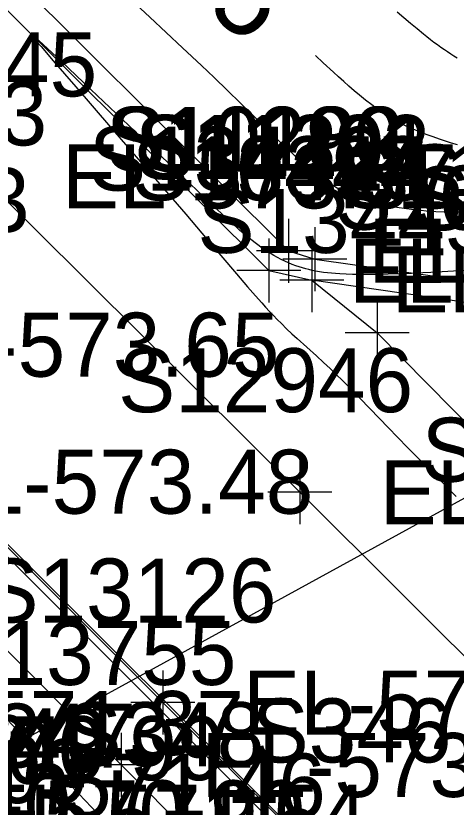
# Model space of a CAD drawing. Extents: x 1729869 to 1735532, y 648588 to 653771.
# Drawn here: x 1730989.58 to 1731017.11, y 652263.42 to 652312.88 of the extents above; entities that cross this region are included whole.
import ezdxf

# ---------------------------------------------------------------- set-up
doc = ezdxf.new("R2010")
doc.units = 0
for name, color, linetype in [('SURVEY - CENTERLINE - Preliminary', 7, 'Continuous'), ('SURVEY - CONTOURS - Index with Text', 7, 'Continuous'), ('SURVEY - CONTOURS - Intermediate with optional Text', 7, 'Continuous'), ('SURVEY - DRAINAGE - Area Shapes', 7, 'Continuous'), ('SURVEY - DRAINAGE - Pipes and Culverts', 7, 'Continuous'), ('SURVEY - DRAINAGE - Pipes and Culverts - Points - Locators', 7, 'Continuous'), ('SURVEY - DRAINAGE - Pipes and Culverts - Points - Numbers', 7, 'Continuous'), ('SURVEY - DRAINAGE - Storm Sewer', 7, 'Continuous'), ('SURVEY - DRAINAGE - Storm Sewer - Points - Numbers', 7, 'Continuous'), ('SURVEY - DTM - Breaklines', 7, 'Continuous'), ('SURVEY - DTM - Breaklines - Points - Elevations', 7, 'Continuous'), ('SURVEY - DTM - Breaklines - Points - Locators', 7, 'Continuous'), ('SURVEY - DTM - Breaklines - Points - Numbers', 7, 'Continuous'), ('SURVEY - TRANSPORTATION - Features', 7, 'Continuous'), ('SURVEY - TRANSPORTATION - Features - Points - Elevations', 7, 'Continuous'), ('SURVEY - TRANSPORTATION - Features - Points - Locators', 7, 'Continuous'), ('SURVEY - TRANSPORTATION - Features - Points - Numbers', 7, 'Continuous'), ('SURVEY - TRANSPORTATION - Roads', 7, 'Continuous'), ('SURVEY - TRANSPORTATION - Roads - Points - Elevations', 7, 'Continuous'), ('SURVEY - TRANSPORTATION - Roads - Points - Locators', 7, 'Continuous'), ('SURVEY - TRANSPORTATION - Roads - Points - Numbers', 7, 'Continuous')]:
    doc.layers.add(name, color=color, linetype=linetype)

msp = doc.modelspace()

# ---------------------------------------------------------------- linework, layer by layer
at = {"layer": 'SURVEY - CENTERLINE - Preliminary'}
msp.add_line((1730712.736, 652555.602), (1731137.475, 652131.737), dxfattribs=at)
at = {"layer": 'SURVEY - CONTOURS - Index with Text'}
msp.add_lwpolyline([(1731017.193, 652304.821), (1731016.812, 652304.932), (1731016.432, 652305.052), (1731016.053, 652305.181), (1731015.673, 652305.315), (1731015.289, 652305.453), (1731014.906, 652305.597), (1731014.523, 652305.748), (1731014.142, 652305.911), (1731013.765, 652306.087), (1731013.392, 652306.28), (1731012.991, 652306.512), (1731012.597, 652306.764), (1731012.207, 652307.033), (1731011.824, 652307.318), (1731011.445, 652307.614), (1731011.07, 652307.921), (1731010.736, 652308.203), (1731010.405, 652308.491), (1731010.077, 652308.782), (1731009.751, 652309.075), (1731009.428, 652309.371), (1731008.8, 652309.955), (1731008.31, 652310.414)], dxfattribs=at)
at = {"layer": 'SURVEY - CONTOURS - Intermediate with optional Text'}
for points in [[(1731017.405, 652300.602), (1731016.884, 652300.603), (1731016.359, 652300.615), (1731015.832, 652300.639), (1731015.529, 652300.659), (1731015.225, 652300.683), (1731014.92, 652300.711), (1731014.613, 652300.743), (1731014.303, 652300.779), (1731013.991, 652300.818), (1731013.406, 652300.899), (1731012.813, 652300.998), (1731012.217, 652301.121), (1731011.621, 652301.275), (1731011.031, 652301.467), (1731010.45, 652301.704), (1731009.833, 652302.017), (1731009.234, 652302.382), (1731008.653, 652302.786), (1731008.092, 652303.22), (1731007.549, 652303.674), (1731007.027, 652304.136), (1731006.783, 652304.36), (1731006.542, 652304.583), (1731006.071, 652305.029), (1731005.611, 652305.474), (1731004.802, 652306.266), (1731003.619, 652307.431), (1731002.812, 652308.22), (1731001.971, 652309.03), (1731001.19, 652309.775), (1731000.007, 652310.891), (1730997.964, 652312.801), (1730995.344, 652315.247)], [(1731017.173, 652310.239), (1731016.969, 652310.365), (1731016.767, 652310.494), (1731016.566, 652310.625), (1731016.366, 652310.76), (1731016.149, 652310.911), (1731015.932, 652311.066), (1731015.715, 652311.227), (1731015.497, 652311.392), (1731015.278, 652311.562), (1731015.057, 652311.737), (1731014.657, 652312.063), (1731014.25, 652312.402), (1731013.84, 652312.752), (1731013.426, 652313.111)], [(1731018.011, 652296.984), (1731015.531, 652296.841), (1731015.025, 652296.814), (1731014.545, 652296.791), (1731014.303, 652296.78), (1731013.618, 652296.755), (1731012.854, 652296.734), (1731012.19, 652296.721), (1731011.804, 652296.717), (1731011.411, 652296.715), (1731011.014, 652296.717), (1731010.617, 652296.724), (1731010.22, 652296.736), (1731009.828, 652296.756), (1731009.569, 652296.773), (1731009.313, 652296.794), (1731009.06, 652296.82), (1731008.81, 652296.851), (1731008.563, 652296.888), (1731008.319, 652296.931), (1731008.11, 652296.973), (1731007.904, 652297.021), (1731007.699, 652297.074), (1731007.496, 652297.132), (1731007.293, 652297.196), (1731007.091, 652297.265), (1731006.861, 652297.35), (1731006.631, 652297.442), (1731006.402, 652297.543), (1731006.172, 652297.653), (1731005.942, 652297.772), (1731005.712, 652297.9), (1731005.349, 652298.123), (1731004.987, 652298.368), (1731004.627, 652298.63), (1731004.27, 652298.908), (1731003.918, 652299.196), (1731003.571, 652299.492), (1731003.345, 652299.69), (1731003.121, 652299.89), (1731002.899, 652300.092), (1731002.461, 652300.499), (1731001.843, 652301.084), (1730999.567, 652303.264), (1730998.237, 652304.53), (1730994.271, 652308.283), (1730992.432, 652310.027), (1730991.557, 652310.851), (1730991.023, 652311.346), (1730990.828, 652311.523), (1730990.726, 652311.613), (1730990.643, 652311.684), (1730990.579, 652311.734), (1730990.537, 652311.763), (1730990.518, 652311.767), (1730990.524, 652311.746), (1730990.553, 652311.699), (1730990.605, 652311.629), (1730990.677, 652311.537), (1730990.901, 652311.265), (1730991.158, 652310.961), (1730991.918, 652310.073), (1730993.333, 652308.438), (1730995.506, 652305.928), (1730998.587, 652302.358), (1731000.2, 652300.482), (1731001.541, 652298.912), (1731003.377, 652296.754), (1731004.063, 652295.955), (1731004.553, 652295.39), (1731004.954, 652294.938), (1731005.193, 652294.673), (1731005.434, 652294.411), (1731005.678, 652294.153), (1731005.925, 652293.897), (1731006.177, 652293.644), (1731006.504, 652293.328), (1731006.836, 652293.017), (1731007.17, 652292.711), (1731008.381, 652291.623), (1731008.817, 652291.224), (1731009.237, 652290.83), (1731009.635, 652290.449), (1731009.983, 652290.106), (1731010.459, 652289.626), (1731011.075, 652288.993), (1731012.303, 652287.717), (1731012.859, 652287.144), (1731014.07, 652285.91), (1731015.769, 652284.186), (1731017.112, 652282.836)], [(1731017.971, 652237.608), (1731017.055, 652238.683), (1731016.244, 652239.622), (1731014.104, 652242.078), (1731013.258, 652243.04), (1731012.143, 652244.296), (1731010.804, 652245.795), (1731009.969, 652246.72), (1731009.063, 652247.713), (1731007.448, 652249.472), (1731006.626, 652250.36), (1731003.514, 652253.694), (1731001.882, 652255.429), (1730999.821, 652257.616), (1730996.429, 652261.199), (1730994.7, 652263.011), (1730993.513, 652264.249), (1730991.71, 652266.12), (1730989.724, 652268.194), (1730988.668, 652269.286)]]:
    msp.add_lwpolyline(points, dxfattribs=at)
at = {"layer": 'SURVEY - DRAINAGE - Area Shapes'}
msp.add_lwpolyline([(1731097.142, 652171.409), (1731011.148, 652256.97), (1730865.03, 652403.158), (1730749.606, 652518.939), (1730781.764, 652550.883), (1730851.291, 652571.58), (1730949.072, 652515.98), (1730982.838, 652438.563), (1731020.351, 652368.14), (1731165.291, 652192.393), (1731281.807, 652137.032), (1731316.797, 652088.672), (1731252.279, 652032.718), (1731179.777, 652109.245)], close=True, dxfattribs=at)
at = {"layer": 'SURVEY - DRAINAGE - Pipes and Culverts'}
msp.add_line((1731006.623, 652298.196), (1731008.266, 652297.684), dxfattribs=at)
msp.add_lwpolyline([(1731008.266, 652297.684), (1731021.07, 652295.862), (1731025.187, 652295.848), (1731033.952, 652296.02), (1731037.062, 652296.182)], dxfattribs=at)
at = {"layer": 'SURVEY - DRAINAGE - Pipes and Culverts - Points - Locators'}
for p, q in [((1731006.623, 652300.196), (1731006.623, 652296.196)), ((1731008.266, 652299.684), (1731008.266, 652295.684)), ((1731008.266, 652299.684), (1731008.266, 652295.684)), ((1731008.623, 652298.196), (1731004.623, 652298.196)), ((1731010.266, 652297.684), (1731006.266, 652297.684)), ((1731010.266, 652297.684), (1731006.266, 652297.684))]:
    msp.add_line(p, q, dxfattribs=at)
at = {"layer": 'SURVEY - DRAINAGE - Storm Sewer'}
msp.add_line((1731036.514, 652293.091), (1730978.641, 652261.364), dxfattribs=at)
at = {"layer": 'SURVEY - DTM - Breaklines'}
for points in [[(1730587.774, 652756.33), (1730594.925, 652741.91), (1730609.577, 652716.644), (1730625.689, 652692.371), (1730643.455, 652668.78), (1730662.354, 652646.079), (1730682.257, 652624.222), (1730702.707, 652602.668), (1730723.576, 652581.257), (1730744.651, 652559.957), (1730765.85, 652538.806), (1730769.397, 652535.272), (1730794.44, 652510.116), (1730815.612, 652488.907), (1730836.832, 652467.723), (1730858.033, 652446.55), (1730879.263, 652425.34), (1730900.421, 652404.063), (1730921.638, 652382.868), (1730942.829, 652361.634), (1730964.104, 652340.505), (1730985.371, 652319.345), (1731006.623, 652298.196)], [(1731035.235, 652294.755), (1731034.416, 652294.683), (1731025.658, 652294.487), (1731020.877, 652294.517), (1731008.075, 652296.352)]]:
    msp.add_lwpolyline(points, dxfattribs=at)
at = {"layer": 'SURVEY - DTM - Breaklines - Points - Locators'}
for p, q in [((1731006.623, 652300.196), (1731006.623, 652296.196)), ((1731008.623, 652298.196), (1731004.623, 652298.196)), ((1731008.075, 652298.352), (1731008.075, 652294.352)), ((1731010.075, 652296.352), (1731006.075, 652296.352))]:
    msp.add_line(p, q, dxfattribs=at)
at = {"layer": 'SURVEY - TRANSPORTATION - Features'}
for points in [[(1730835.6, 652466.493), (1730856.805, 652445.317), (1730878.032, 652424.109), (1730899.189, 652402.834), (1730920.407, 652381.638), (1730941.598, 652360.404), (1730962.875, 652339.272), (1730984.142, 652318.113), (1731005.396, 652296.96), (1731008.075, 652296.352)], [(1731047.725, 652209.413), (1731050.352, 652211.959), (1731031.534, 652230.733), (1731013.814, 652248.346), (1730996.168, 652266.058), (1730978.494, 652283.764), (1730960.753, 652301.374), (1730943.107, 652319.11), (1730925.408, 652336.717), (1730907.681, 652354.359), (1730890.139, 652372.168), (1730872.363, 652389.742), (1730854.712, 652407.49), (1730837.083, 652425.187), (1730819.286, 652442.675), (1730801.527, 652460.322)], [(1731008.075, 652296.352), (1731012.174, 652293.063), (1731026.295, 652278.763), (1731033.434, 652270.024)]]:
    msp.add_lwpolyline(points, dxfattribs=at)
at = {"layer": 'SURVEY - TRANSPORTATION - Features - Points - Locators'}
for p, q in [((1731005.396, 652298.96), (1731005.396, 652294.96)), ((1731008.075, 652298.352), (1731008.075, 652294.352)), ((1731008.075, 652298.352), (1731008.075, 652294.352)), ((1731007.396, 652296.96), (1731003.396, 652296.96)), ((1731010.075, 652296.352), (1731006.075, 652296.352)), ((1731010.075, 652296.352), (1731006.075, 652296.352)), ((1731012.174, 652295.063), (1731012.174, 652291.063)), ((1731014.174, 652293.063), (1731010.174, 652293.063)), ((1730996.168, 652268.058), (1730996.168, 652264.058)), ((1730998.168, 652266.058), (1730994.168, 652266.058))]:
    msp.add_line(p, q, dxfattribs=at)
at = {"layer": 'SURVEY - TRANSPORTATION - Roads'}
for points in [[(1730831.15, 652458.88), (1730843.882, 652446.168), (1730863.714, 652426.414), (1730875.025, 652415.105), (1730899.039, 652391.043), (1730910.369, 652379.748), (1730935.764, 652354.333), (1730956.03, 652334.21), (1730971.982, 652318.295), (1730987.466, 652302.848), (1731007.326, 652283.108), (1731032.831, 652257.697), (1731045.572, 652244.982), (1731076.702, 652213.886), (1731092.244, 652198.318)], [(1731097.861, 652171.053), (1731071.042, 652197.973), (1731062.56, 652206.46), (1731042.759, 652226.258), (1731034.268, 652234.739), (1731025.766, 652243.207), (1731017.244, 652251.657), (1730998.779, 652269.963), (1730976.367, 652292.329), (1730961.856, 652306.785), (1730957.876, 652310.753), (1730953.651, 652315.013), (1730930.881, 652337.876), (1730922.712, 652345.955), (1730897.696, 652370.816), (1730890.153, 652378.304), (1730871.708, 652396.621), (1730863.262, 652405.143), (1730856.224, 652412.244), (1730837.876, 652430.653), (1730835.053, 652433.485), (1730822.235, 652446.112)]]:
    msp.add_lwpolyline(points, dxfattribs=at)
at = {"layer": 'SURVEY - TRANSPORTATION - Roads - Points - Locators'}
for p, q in [((1731007.326, 652285.108), (1731007.326, 652281.108)), ((1731009.326, 652283.108), (1731005.326, 652283.108)), ((1730998.779, 652271.963), (1730998.779, 652267.963)), ((1731000.779, 652269.963), (1730996.779, 652269.963))]:
    msp.add_line(p, q, dxfattribs=at)

# ---------------------------------------------------------------- texts
at = {"layer": 'SURVEY - CONTOURS - Index with Text'}
msp.add_text('575', height=5, rotation=317.5875, dxfattribs=at).set_placement((1730995.85, 652318.459))
at = {"layer": 'SURVEY - DRAINAGE - Pipes and Culverts - Points - Numbers'}
for s, p in [('S11290', (1730995.21, 652303.196)), ('S11292', (1730997.026, 652302.684)), ('S11291', (1730997.184, 652302.684)), ('S11293', (1731009.83, 652300.862)), ('S11294', (1731013.947, 652300.848))]:
    msp.add_text(s, height=4, dxfattribs=at).set_placement(p)
at = {"layer": 'SURVEY - DRAINAGE - Storm Sewer - Points - Numbers'}
for s, p in [('S346', (1731004.321, 652266.218)), ('S346', (1731004.321, 652266.218)), ('S347', (1730984.608, 652265.894)), ('S348', (1730992.626, 652265.981)), ('S349', (1730982.902, 652265.607)), ('S349', (1730982.902, 652265.607)), ('S350', (1730979.428, 652264.878))]:
    msp.add_text(s, height=4, dxfattribs=at).set_placement(p)
at = {"layer": 'SURVEY - DTM - Breaklines - Points - Elevations'}
for s, p in [('EL-573.13', (1731011.623, 652296.196)), ('EL-572.82', (1731013.075, 652294.352)), ('EL-571.37', (1730979.15, 652266.679)), ('EL-571.46', (1730984.27, 652262.774)), ('EL-571.54', (1730986.863, 652260.82))]:
    msp.add_text(s, height=4, dxfattribs=at).set_placement(p)
at = {"layer": 'SURVEY - DTM - Breaklines - Points - Numbers'}
for s, p in [('S10182', (1730995.383, 652303.196)), ('S10397', (1730996.835, 652301.352)), ('S10396', (1731009.527, 652299.517)), ('S10395', (1731014.418, 652299.487)), ('S10709', (1730975.715, 652263.675))]:
    msp.add_text(s, height=4, dxfattribs=at).set_placement(p)
at = {"layer": 'SURVEY - TRANSPORTATION - Features - Points - Elevations'}
for s, p in [('EL-573.63', (1730965.753, 652299.374)), ('EL-572.92', (1731010.396, 652294.96)), ('EL-572.82', (1731013.075, 652294.352)), ('EL-572.82', (1731013.075, 652294.352)), ('EL-573.48', (1730983.494, 652281.764)), ('EL-570.99', (1730977.943, 652265.104)), ('EL-573.46', (1731001.168, 652264.058)), ('EL-570.90', (1730982.983, 652261.095))]:
    msp.add_text(s, height=4, dxfattribs=at).set_placement(p)
at = {"layer": 'SURVEY - TRANSPORTATION - Features - Points - Numbers'}
for s, p in [('S13442', (1730994.156, 652301.96)), ('S13443', (1730996.835, 652301.352)), ('S13444', (1730996.835, 652301.352)), ('S13445', (1731000.934, 652298.063)), ('S13446', (1731014.945, 652283.763)), ('S13755', (1730984.928, 652271.058)), ('S13743', (1730974.546, 652262.149))]:
    msp.add_text(s, height=4, dxfattribs=at).set_placement(p)
at = {"layer": 'SURVEY - TRANSPORTATION - Roads - Points - Elevations'}
for s, p in [('EL-573.73', (1730966.856, 652304.785)), ('EL-573.37', (1730992.466, 652300.848)), ('EL-573.65', (1730981.367, 652290.329)), ('EL-573.30', (1731012.326, 652281.108)), ('EL-573.56', (1731003.779, 652267.963)), ('EL-571.10', (1730968.367, 652261.526))]:
    msp.add_text(s, height=4, dxfattribs=at).set_placement(p)
at = {"layer": 'SURVEY - TRANSPORTATION - Roads - Points - Numbers'}
for s, p in [('S12945', (1730976.226, 652307.848)), ('S12946', (1730995.976, 652288.108)), ('S13126', (1730987.429, 652274.963))]:
    msp.add_text(s, height=4, dxfattribs=at).set_placement(p)

doc.saveas('drawing.dxf')
